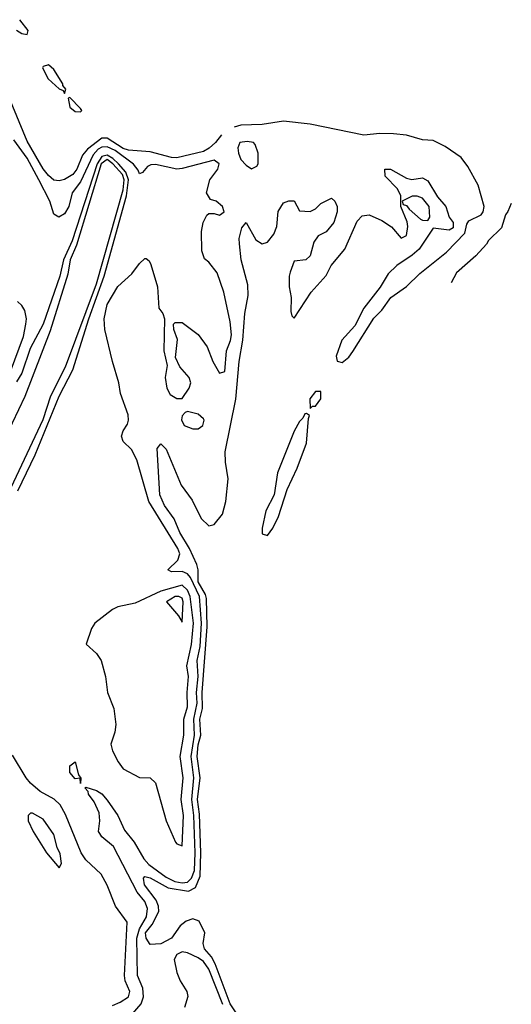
# Model space of a CAD drawing. Header units: inches. Extents: x 2348352 to 2479776, y 460422 to 613655.
# Tile 585 of 590: x 2461622 to 2463463, y 593962 to 597650. Entities that reach past the tile are written whole.
import ezdxf

# ---------------------------------------------------------------- set-up
doc = ezdxf.new("R2010")
doc.units = ezdxf.units.IN
doc.header["$MEASUREMENT"] = 0
doc.layers.add('C4569', color=7, linetype='Continuous')

msp = doc.modelspace()

# ---------------------------------------------------------------- linework, layer by layer
at = {"layer": 'C4569', "color": 4}
for points, elevation in [([(2461610, 597611.3), (2461630, 597598), (2461650, 597594), (2461654, 597610), (2461622, 597650)], 12), ([(2462377.7, 597219.1), (2462355.8, 597190), (2462331.7, 597168.3), (2462310, 597156.9), (2462210, 597132.8), (2462190, 597134), (2462110, 597155.1), (2462030, 597161.7), (2462010, 597167.7), (2461950, 597206.9), (2461930, 597206.9), (2461875.3, 597164.7), (2461857.7, 597142.3), (2461836.5, 597090), (2461820.4, 597070), (2461790, 597051.1), (2461770, 597046.6), (2461750, 597049.6), (2461730, 597066), (2461710, 597091.5), (2461650, 597194.5), (2461581.1, 597361.1)], 12), ([(2462439.6, 593919.6), (2462410, 593964.2), (2462354.3, 594114.3), (2462340.1, 594140.1), (2462314, 594170), (2462309.6, 594190), (2462314.7, 594230), (2462293.6, 594273.6), (2462270, 594282.6), (2462245.8, 594274.2), (2462223.1, 594256.9), (2462190, 594209.5), (2462150, 594189.2), (2462110, 594186), (2462095.3, 594210), (2462092.7, 594230), (2462118.2, 594261.8), (2462142.9, 594310), (2462141.6, 594330), (2462132.7, 594352.7), (2462089.7, 594410), (2462085.1, 594434.9), (2462090, 594441), (2462110, 594436.4), (2462178, 594398), (2462253.6, 594386.4), (2462280.4, 594399.6), (2462297.6, 594442.4), (2462300.8, 594530), (2462294.8, 594674.8), (2462288.2, 594730), (2462297.7, 594810), (2462286.5, 594890), (2462290, 594934.8), (2462300.7, 594970), (2462296.8, 595030), (2462306.8, 595070), (2462305.3, 595130), (2462323.9, 595376.1), (2462321.7, 595481.7), (2462317.3, 595497.3), (2462290, 595545.1), (2462289.8, 595589.8), (2462285.1, 595610), (2462258, 595670), (2462222, 595730), (2462200.9, 595780.9), (2462164, 595830), (2462146.9, 595870), (2462136.4, 596043.6), (2462150, 596062), (2462170, 596042), (2462227.2, 595907.2), (2462267.7, 595850), (2462301.5, 595781.5), (2462330, 595754.8), (2462350, 595758.8), (2462381.4, 595798.6), (2462394.3, 595845.7), (2462402.9, 595930), (2462392.7, 595992.7), (2462391.3, 596031.3), (2462431.8, 596228.2), (2462443.5, 596370), (2462457.6, 596450), (2462465.1, 596550), (2462477.1, 596617.1), (2462476.6, 596656.6), (2462451.8, 596750), (2462445.6, 596810), (2462444.2, 596830), (2462453.2, 596870), (2462470, 596891), (2462506, 596826), (2462530, 596810.7), (2462550, 596817.3), (2462573.6, 596846.4), (2462584.7, 596875.3), (2462590, 596931.3), (2462610, 596964.7), (2462630, 596972), (2462650, 596972), (2462670, 596934), (2462710, 596932), (2462730, 596942), (2462750, 596962), (2462790, 596982), (2462802, 596970), (2462810.7, 596950.7), (2462810.8, 596930), (2462798, 596890), (2462770, 596855.3), (2462739.6, 596840.4), (2462723.6, 596816.4), (2462710, 596766), (2462694, 596750), (2462650, 596746), (2462635.3, 596704.7), (2462630.9, 596689.1), (2462630.8, 596650), (2462638.8, 596610), (2462636.9, 596556.9), (2462641, 596541), (2462650, 596532), (2462714, 596630), (2462770, 596692), (2462788.7, 596730), (2462839.3, 596790), (2462885.1, 596894.9), (2462904.2, 596915.8), (2462930, 596919.3), (2462978, 596898), (2463014.4, 596874.4), (2463050, 596832), (2463070, 596842), (2463075.5, 596875.5), (2463072.7, 596892.7), (2463048.7, 596950), (2463049, 596990), (2463037, 597017), (2462990, 597064), (2462989.6, 597090.3), (2463010, 597090.5), (2463070, 597056), (2463090, 597051), (2463130, 597057.3), (2463150, 597046.8), (2463186.7, 596986.7), (2463218, 596950), (2463230.6, 596910.6), (2463244.7, 596890), (2463244.7, 596870), (2463230, 596861.2), (2463170, 596868.7), (2463117.3, 596790), (2463092.1, 596767.9), (2463034, 596730), (2463002.3, 596697.7), (2462971.9, 596648.1), (2462910, 596569.3), (2462876.7, 596503.3), (2462828.8, 596450), (2462806.7, 596390), (2462810.7, 596370.7), (2462830, 596365.5), (2462854, 596386), (2462870, 596407.3), (2462948.2, 596531.8), (2462977.6, 596562.4), (2463012.3, 596610), (2463070, 596650.4), (2463120.1, 596699.9), (2463220.1, 596779.9), (2463289, 596850), (2463296, 596884), (2463303.2, 596896.8), (2463350, 596918.8), (2463357, 596930), (2463360.7, 596950), (2463338.4, 597030), (2463300.4, 597100.4), (2463274.5, 597134.5), (2463214.7, 597174.7), (2463170, 597197.6), (2463130, 597199.6), (2463070, 597217.6), (2463022, 597222), (2462970, 597223.5), (2462910, 597217.6), (2462710, 597258.9), (2462610, 597269.7), (2462530, 597258), (2462450, 597254.7), (2462425.3, 597247.7)], 12), ([(2462020.7, 593899.3), (2462076.3, 593963.7), (2462085.2, 593990), (2462082.7, 594022.7), (2462063, 594070), (2462060.4, 594210), (2462070, 594244.7), (2462097.2, 594290), (2462100.9, 594320.9), (2462090, 594346.9), (2462062.5, 594382.5), (2461973, 594553), (2461929.7, 594590), (2461921.8, 594601.8), (2461917.7, 594610), (2461922.7, 594650), (2461919.2, 594679.2), (2461900.3, 594720.3), (2461879.5, 594750), (2461878.9, 594758.9), (2461866.3, 594773.7), (2461870, 594776), (2461910, 594763.1), (2461930, 594750.3), (2461950, 594727.4), (2461990.1, 594670.1), (2462014.1, 594614.1), (2462050.1, 594570.1), (2462087.4, 594507.4), (2462105.4, 594485.4), (2462170, 594438.3), (2462202.4, 594422.4), (2462230, 594417.5), (2462250, 594420.1), (2462265.6, 594434.4), (2462276.1, 594463.9), (2462279.5, 594530), (2462273.6, 594670), (2462266.6, 594730), (2462274.4, 594810), (2462263.5, 594890), (2462276.2, 594970), (2462274.6, 595030), (2462286.7, 595090), (2462284.4, 595130), (2462290.4, 595190), (2462286.5, 595250), (2462298.2, 595301.9), (2462303, 595390), (2462295.6, 595490), (2462261.1, 595561.1), (2462250, 595574.5), (2462230, 595583.5), (2462190, 595582), (2462177.2, 595590), (2462214.6, 595625.4), (2462222, 595650), (2462214.7, 595670), (2462106, 595846), (2462061, 596001), (2462040.1, 596040.1), (2462009.4, 596070), (2462002.7, 596090), (2462009.2, 596110), (2462025.1, 596134.9), (2462029.5, 596150), (2462027.8, 596170), (2461999.2, 596250), (2461993.1, 596290), (2461969, 596370), (2461940.9, 596490), (2461938.9, 596530), (2461950, 596582.8), (2461990, 596650.7), (2462041.6, 596698.4), (2462070, 596737.3), (2462090, 596756), (2462095.3, 596755.3), (2462106.8, 596746.8), (2462113, 596733), (2462138, 596650), (2462142.8, 596570), (2462158, 596550), (2462164.7, 596530), (2462162, 596410), (2462174.8, 596354.8), (2462166.7, 596310), (2462173, 596270), (2462185.8, 596245.9), (2462210, 596230.8), (2462230, 596231.3), (2462256, 596270), (2462262.7, 596290), (2462257.2, 596310), (2462221.2, 596350), (2462205.2, 596385.2), (2462212.3, 596452.3), (2462199, 596490), (2462198, 596510), (2462204, 596516), (2462230, 596516), (2462290, 596471), (2462324.5, 596424.5), (2462345.5, 596370), (2462370, 596326), (2462390, 596332), (2462396.9, 596410), (2462411.8, 596448.2), (2462415.1, 596470), (2462410, 596518), (2462386, 596630), (2462362, 596702), (2462330, 596742), (2462314.6, 596754.6), (2462304, 596784), (2462303.2, 596856.8), (2462309.5, 596890.5), (2462322.7, 596917.3), (2462330, 596924.7), (2462350, 596924.7), (2462370, 596918), (2462388, 596930), (2462382, 596950), (2462358, 596970), (2462336.4, 596976.4), (2462322, 597002), (2462334, 597050), (2462363.7, 597090), (2462369.2, 597110), (2462350, 597123.7), (2462230, 597092.1), (2462210, 597090.8), (2462130, 597107.3), (2462113.2, 597106.8), (2462100.4, 597099.6), (2462082, 597078), (2462070, 597073.2), (2462066.2, 597086.2), (2462048.3, 597108.3), (2461979.5, 597159.5), (2461950, 597174.3), (2461930, 597172.4), (2461915.5, 597164.5), (2461896.7, 597143.3), (2461850, 597042.6), (2461818.4, 597001.6), (2461805.5, 596950), (2461790, 596922.7), (2461768.7, 596910), (2461750, 596921.2), (2461734.7, 596970), (2461694, 597050), (2461650, 597131.2), (2461599.6, 597199.6)], 16), ([(2461614.6, 595885.4), (2461679.7, 596020.3), (2461770, 596239.5), (2461821.3, 596338.7), (2461881.1, 596530), (2461938.3, 596690), (2462021.8, 596990), (2462029.5, 597050), (2462019.2, 597079.2), (2461992.4, 597110), (2461970.6, 597130.6), (2461950, 597142.8), (2461930, 597137.3), (2461911.7, 597110), (2461818.3, 596821.7), (2461786.3, 596750), (2461772.1, 596690), (2461710, 596509.6), (2461661.2, 596418.8), (2461630, 596326.6), (2461610, 596293.2)], 24), ([(2461590, 595898), (2461710, 596153), (2461738.4, 596241.6), (2461793, 596350), (2461910, 596661.1), (2462010, 597013), (2462013.2, 597050), (2462006.5, 597070), (2461971, 597110), (2461950, 597126), (2461927.7, 597110), (2461834.2, 596805.8), (2461811, 596750), (2461802.5, 596697.5), (2461735.5, 596484.5), (2461641.2, 596238.8), (2461570, 596089)], 28), ([(2463462.8, 596961.1), (2463450, 596931.6), (2463440.6, 596919.4), (2463426, 596870), (2463377.3, 596822.7), (2463370, 596809), (2463330, 596766), (2463257.7, 596702.3), (2463237.6, 596665)], 12), ([(2461587.2, 596332.8), (2461635.9, 596464.1), (2461645.6, 596510), (2461647.6, 596530), (2461640.8, 596560.8), (2461630, 596579.3), (2461614.3, 596594.3)], 24), ([(2461970, 593958.5), (2461998.7, 593970), (2462030, 593990.8), (2462034, 594010), (2462017.2, 594050), (2462014.5, 594070), (2462024.7, 594270), (2461980.5, 594330), (2461950, 594409), (2461927.3, 594450), (2461870, 594503.6), (2461852.4, 594530), (2461793.1, 594673.1), (2461773.3, 594710), (2461750.7, 594730.7), (2461698.9, 594758.9), (2461663, 594790), (2461646, 594810), (2461595.5, 594895.5)], 24), ([(2462382.2, 593962.2), (2462330, 594094), (2462310, 594123.1), (2462290, 594136.8), (2462250, 594155.1), (2462230, 594158.4), (2462210.5, 594149.5), (2462200.5, 594130), (2462210, 594081), (2462222.4, 594050), (2462248.4, 594010), (2462251.8, 593991.8), (2462239.5, 593950)], 16)]:
    msp.add_lwpolyline(points, dxfattribs=dict(at, elevation=elevation))
for points, elevation in [([(2461730, 597481.2), (2461710, 597475.3), (2461707.3, 597470), (2461728.8, 597428.8), (2461770, 597391.3), (2461785.4, 597385.4), (2461790, 597374), (2461795.3, 597390), (2461783.1, 597403.1), (2461784, 597410), (2461750, 597464)], 12), ([(2461810, 597358), (2461803.6, 597356.4), (2461810, 597322), (2461830, 597306), (2461850, 597304.7), (2461855.3, 597310), (2461850, 597318)], 12), ([(2462474.2, 597194.2), (2462446, 597190), (2462438.8, 597170), (2462440.7, 597150), (2462450, 597126), (2462470, 597104.7), (2462490, 597092), (2462510, 597102), (2462515.3, 597110), (2462515.3, 597150), (2462503.1, 597183.1), (2462498, 597190)], 16), ([(2463110, 596989.2), (2463091, 596989), (2463054, 596970), (2463058, 596958), (2463070, 596954), (2463079.8, 596939.8), (2463123.4, 596903.4), (2463130, 596898.8), (2463150, 596898), (2463157.2, 596910), (2463155.1, 596950), (2463130, 596981.2)], 12), ([(2462750, 596258), (2462730, 596258), (2462708.2, 596230), (2462710, 596194), (2462718, 596202), (2462730, 596202.8), (2462749.2, 596230)], 12), ([(2462250, 596182), (2462241, 596179), (2462230, 596166), (2462228.2, 596151.8), (2462238, 596130), (2462270, 596118), (2462290, 596118), (2462308, 596130), (2462312.7, 596150), (2462310, 596155.3), (2462290, 596173.2)], 16), ([(2462695.3, 596175.3), (2462690, 596174), (2462682.5, 596157.5), (2462670, 596145.2), (2462650, 596109.2), (2462586.9, 595953.1), (2462574.9, 595870), (2462543.1, 595810), (2462530, 595746), (2462530, 595724.7), (2462550, 595718.8), (2462570, 595746), (2462591.1, 595788.9), (2462623.7, 595890), (2462660.7, 595970), (2462695.8, 596064.2), (2462703.1, 596156.9), (2462707.3, 596167.3)], 12), ([(2462230, 595532.7), (2462150, 595509.1), (2462055, 595465), (2461990, 595450.6), (2461970, 595441.6), (2461903.6, 595390), (2461890.3, 595370), (2461871.3, 595311.3), (2461910, 595276), (2461926.8, 595250), (2461942.8, 595190), (2461950.8, 595130), (2461974.8, 595070), (2461982, 595010), (2461978.5, 594981.5), (2461963.5, 594936.5), (2461970, 594912), (2461991, 594870), (2462010, 594844.7), (2462070, 594811.3), (2462110.7, 594810.7), (2462130, 594792), (2462170.7, 594650), (2462204.9, 594570), (2462210, 594562.8), (2462230, 594556), (2462235.2, 594670), (2462226.9, 594730), (2462234.1, 594810), (2462222.4, 594890), (2462236.5, 594970), (2462237, 595030), (2462250, 595076), (2462248.7, 595130), (2462253.7, 595190), (2462248.2, 595230), (2462265.5, 595310), (2462272.6, 595390), (2462260.7, 595490), (2462250, 595513)], 24), ([(2462218, 595490), (2462204.7, 595490), (2462171.3, 595470), (2462216.9, 595416.9), (2462230, 595394), (2462233.7, 595470), (2462230, 595484)], 28), ([(2461850, 594789.4), (2461848.9, 594808.9), (2461830, 594807.3), (2461809.6, 594830), (2461810, 594856), (2461830, 594871), (2461842, 594822), (2461850.6, 594809.4)], 16), ([(2461670, 594678), (2461662, 594678), (2461654, 594670), (2461654, 594650), (2461672, 594610), (2461722, 594530), (2461770, 594474), (2461778, 594490), (2461774, 594526), (2461762, 594550), (2461750, 594598), (2461710, 594655.3)], 28)]:
    msp.add_lwpolyline(points, close=True, dxfattribs=dict(at, elevation=elevation))

doc.saveas('drawing.dxf')
